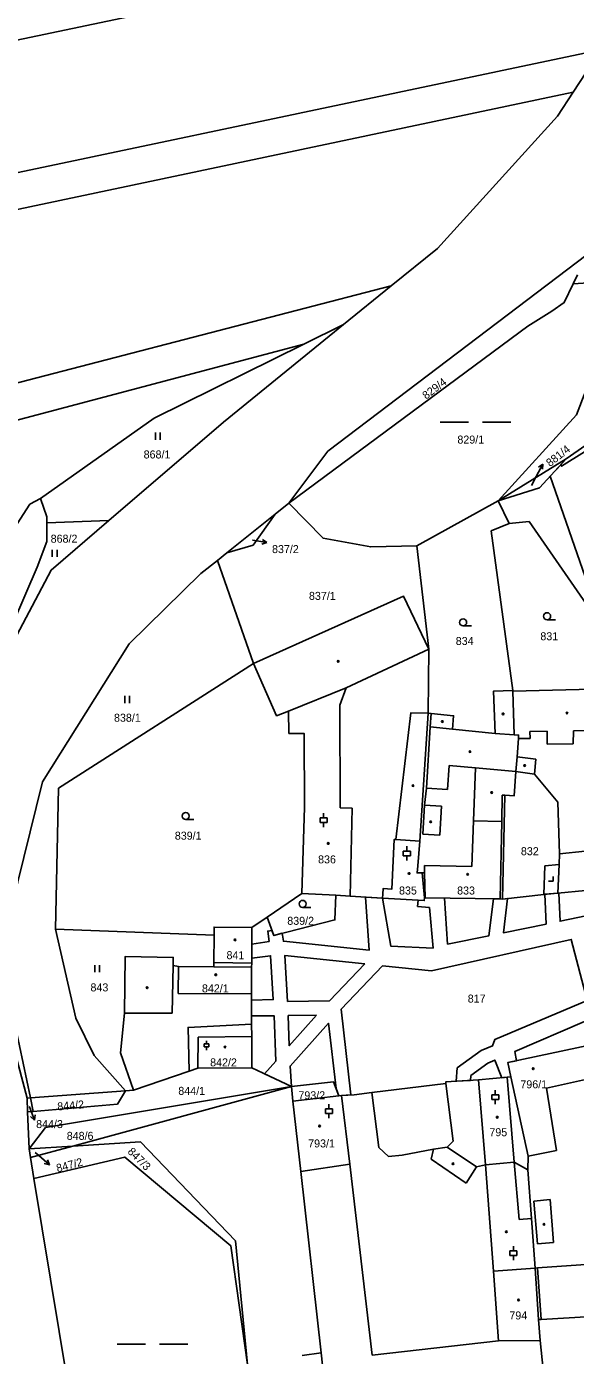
# Model space of a CAD drawing. Extents: x -757266 to -753360, y -1162585 to -1157740.
# Drawn here: x -756892.7 to -756776, y -1159378.1 to -1159095.7 of the extents above; entities that cross this region are included whole.
import ezdxf

# ---------------------------------------------------------------- set-up
doc = ezdxf.new("R2010")
doc.units = 0
for name, color, linetype in [('Hranice parcel', 7, 'Continuous'), ('Parcelní čísla', 7, 'Continuous'), ('Pop  PČ popisy', 7, 'Continuous'), ('Vnitřní kresba', 7, 'Continuous'), ('Věcná břemena k části', 7, 'Continuous'), ('Značky budov', 7, 'Continuous'), ('Značky kultur', 7, 'Continuous')]:
    doc.layers.add(name, color=color, linetype=linetype)

msp = doc.modelspace()

# ---------------------------------------------------------------- linework, layer by layer
at = {"layer": 'Hranice parcel'}
for p, q in [((-756815.17, -1159150.84), (-756825.33, -1159159.08)), ((-756775.57, -1159148.49), (-756776.51, -1159150.44)), ((-756825.33, -1159159.08), (-756833.79, -1159163.25)), ((-756777.96, -1159187.6), (-756750.88, -1159168.66)), ((-756792.42, -1159196.54), (-756777.96, -1159187.6)), ((-756839.86, -1159199.34), (-756836.93, -1159196.99)), ((-756792.42, -1159196.54), (-756809.71, -1159206.07)), ((-756790.12, -1159201.33), (-756792.42, -1159196.54)), ((-756888.41, -1159201.19), (-756875.24, -1159200.71)), ((-756850.14, -1159207.57), (-756839.86, -1159199.34)), ((-756852.13, -1159209.16), (-756850.14, -1159207.57)), ((-756809.71, -1159206.07), (-756807.15, -1159228)), ((-756852.13, -1159209.16), (-756844.43, -1159231.1)), ((-756807.15, -1159228), (-756807.35, -1159241.62)), ((-756789.33, -1159236.78), (-756789.32, -1159236.98)), ((-756766.78, -1159236.37), (-756789.32, -1159236.98)), ((-756841.59, -1159284.99), (-756834.15, -1159279.92)), ((-756834.15, -1159279.92), (-756826.98, -1159280.33)), ((-756841.59, -1159284.99), (-756844.79, -1159287.16)), ((-756886.53, -1159287.51), (-756852.86, -1159288.83)), ((-756852.86, -1159288.83), (-756852.91, -1159294.62)), ((-756844.79, -1159287.16), (-756844.82, -1159294.72)), ((-756852.91, -1159294.62), (-756844.82, -1159294.72)), ((-756869.99, -1159321.76), (-756858.16, -1159317.73)), ((-756844.8, -1159316.99), (-756836.35, -1159320.99)), ((-756892.59, -1159323.41), (-756891.89, -1159323.36)), ((-756892.48, -1159326.34), (-756892.59, -1159323.41)), ((-756891.89, -1159323.36), (-756871.69, -1159321.88)), ((-756891.89, -1159323.36), (-756891.29, -1159326.24)), ((-756882.88, -1159333.6), (-756836.35, -1159320.99)), ((-756871.69, -1159321.88), (-756869.99, -1159321.76)), ((-756836.35, -1159320.99), (-756836.08, -1159324.04)), ((-756826.35, -1159322.94), (-756836.08, -1159324.04)), ((-756891.29, -1159326.24), (-756892.48, -1159326.34)), ((-756892.18, -1159334.17), (-756892.48, -1159326.34)), ((-756882.88, -1159333.6), (-756892.18, -1159334.17)), ((-756892.18, -1159334.17), (-756891.87, -1159336.04)), ((-756891.87, -1159336.04), (-756882.88, -1159333.6)), ((-756891.14, -1159340.49), (-756891.87, -1159336.04)), ((-756783.83, -1159370.48), (-756784.57, -1159359.58)), ((-756783.53, -1159374.95), (-756783.83, -1159370.48)), ((-756782.33, -1159386), (-756783.53, -1159374.95))]:
    msp.add_line(p, q, dxfattribs=at)
for points in [[(-757082.79, -1159139.21), (-756930.71, -1159106.11), (-756757.78, -1159069.91)], [(-757098.84, -1159171.34), (-756942.34, -1159136.78), (-756771.42, -1159100.8)], [(-756771.42, -1159100.8), (-756773.77, -1159105.59), (-756776.49, -1159109.71)], [(-757103.56, -1159180.59), (-756957.57, -1159147.88), (-756776.49, -1159109.71)], [(-756776.49, -1159109.71), (-756779.86, -1159114.8), (-756805.36, -1159142.87), (-756815.17, -1159150.84)], [(-756836.93, -1159196.99), (-756828.67, -1159185.98), (-756773.5, -1159144.2)], [(-757122.93, -1159232.5), (-756956.69, -1159187.52), (-756815.17, -1159150.84)], [(-756776.51, -1159150.44), (-756778.4, -1159154.38), (-756781.03, -1159156.21), (-756786.16, -1159159.4), (-756836.93, -1159196.99)], [(-756792.42, -1159196.54), (-756775.75, -1159178.26), (-756764.77, -1159149.66), (-756776.51, -1159150.44)], [(-756875.24, -1159200.71), (-756850.87, -1159179.82), (-756825.33, -1159159.08)], [(-757129.09, -1159242.54), (-756918.9, -1159185.76), (-756833.79, -1159163.25)], [(-756833.79, -1159163.25), (-756865.58, -1159178.92), (-756889.72, -1159196.03)], [(-756777.96, -1159187.6), (-756783.67, -1159193.74), (-756792.42, -1159196.54)], [(-756889.72, -1159196.03), (-756891.99, -1159197.24), (-756894.73, -1159201.42)], [(-756888.41, -1159201.19), (-756888.41, -1159199.92), (-756889.72, -1159196.03)], [(-756836.93, -1159196.99), (-756829.65, -1159204.48), (-756819.53, -1159206.31), (-756809.71, -1159206.07)], [(-756904.92, -1159244.09), (-756887.5, -1159211.22), (-756875.24, -1159200.71)], [(-756904.92, -1159244.09), (-756898.13, -1159228.39), (-756890.44, -1159210.6), (-756888.41, -1159205.15), (-756888.41, -1159201.19)], [(-756839.86, -1159199.34), (-756844.55, -1159205.96), (-756850.14, -1159207.57)], [(-756790.12, -1159201.33), (-756793.9, -1159202.91), (-756789.33, -1159236.78)], [(-756766.78, -1159236.37), (-756767.79, -1159230.88), (-756771.84, -1159221.14), (-756785.86, -1159200.87), (-756790.12, -1159201.33)], [(-756895.89, -1159282.93), (-756889.31, -1159256.22), (-756870.9, -1159226.88), (-756855.65, -1159211.98), (-756852.13, -1159209.16)], [(-756807.15, -1159228), (-756812.59, -1159216.76), (-756844.43, -1159231.1)], [(-756844.43, -1159231.1), (-756885.92, -1159257.57), (-756886.53, -1159287.51)], [(-756844.43, -1159231.1), (-756839.56, -1159242.19), (-756837.02, -1159241.19), (-756836.94, -1159245.94), (-756833.7, -1159245.93), (-756833.62, -1159261.63), (-756834.15, -1159279.92)], [(-756789.33, -1159236.78), (-756793.43, -1159236.93), (-756793.11, -1159245.93), (-756802.14, -1159245.01), (-756801.93, -1159242.18), (-756806.7, -1159241.69), (-756807.35, -1159241.62)], [(-756789.32, -1159236.98), (-756789.06, -1159246.22), (-756788.09, -1159246.28), (-756788.1, -1159247), (-756788.42, -1159250.9), (-756788.71, -1159254.04)], [(-756807.35, -1159241.62), (-756810.98, -1159241.54), (-756814.2, -1159268.45), (-756814.53, -1159268.47), (-756815.04, -1159279.01), (-756816.9, -1159278.9), (-756816.98, -1159280.06), (-756817.05, -1159280.93)], [(-756807.35, -1159241.62), (-756809.08, -1159268.81), (-756809.54, -1159274.08), (-756809.67, -1159275.59), (-756808.58, -1159275.56), (-756808.08, -1159275.54), (-756807.95, -1159280.88)], [(-756788.71, -1159254.04), (-756789.07, -1159259.2), (-756791.05, -1159259.05), (-756791.52, -1159281.12)], [(-756788.71, -1159254.04), (-756784.69, -1159254.57), (-756779.73, -1159260.51), (-756779.37, -1159271.53), (-756779.48, -1159273.81), (-756779.72, -1159279.87)], [(-756826.98, -1159280.33), (-756827.14, -1159285.56), (-756840.15, -1159288.87), (-756841.59, -1159284.99)], [(-756817.05, -1159280.93), (-756823.94, -1159280.52), (-756826.98, -1159280.33)], [(-756807.95, -1159280.88), (-756808.11, -1159280.88), (-756808.17, -1159281.46), (-756817.05, -1159280.93)], [(-756791.52, -1159281.12), (-756792.05, -1159281.08), (-756807.95, -1159280.88)], [(-756779.72, -1159279.87), (-756782.72, -1159280.14), (-756791.52, -1159281.12)], [(-756767.66, -1159278.44), (-756768.01, -1159278.74), (-756779.72, -1159279.87)], [(-756892.59, -1159323.41), (-756896.25, -1159309.54), (-756896.92, -1159287.1), (-756895.89, -1159282.93)], [(-756895.89, -1159282.93), (-756896.11, -1159287.47), (-756894.98, -1159308.65), (-756891.89, -1159323.36)], [(-756886.53, -1159287.51), (-756882.25, -1159306.41), (-756878.31, -1159314.35), (-756871.69, -1159321.88)], [(-756844.79, -1159287.16), (-756852.84, -1159287.07), (-756852.86, -1159288.83)], [(-756852.91, -1159294.62), (-756852.92, -1159295.55), (-756860.43, -1159295.49), (-756861.57, -1159295.21), (-756861.54, -1159293.54), (-756871.78, -1159293.35), (-756871.92, -1159305.4), (-756872.75, -1159313.82), (-756869.99, -1159321.76)], [(-756844.82, -1159294.72), (-756844.89, -1159295.62), (-756844.87, -1159301.29), (-756844.86, -1159307.74)], [(-756858.16, -1159317.73), (-756858.36, -1159308.39), (-756844.86, -1159307.74)], [(-756844.86, -1159307.74), (-756844.84, -1159310.35), (-756844.8, -1159316.99)], [(-756772.39, -1159312.01), (-756790.39, -1159315.86), (-756789.76, -1159318.93)], [(-756858.16, -1159317.73), (-756856.27, -1159317.08), (-756844.8, -1159316.99)], [(-756836.35, -1159320.99), (-756827.44, -1159319.99), (-756826.35, -1159322.94)], [(-756826.35, -1159322.94), (-756825.73, -1159322.9), (-756823.08, -1159322.7), (-756819.29, -1159322.24), (-756803.6, -1159320.34)], [(-756789.76, -1159318.93), (-756790.56, -1159319), (-756796.61, -1159319.56), (-756803.58, -1159319.97), (-756803.6, -1159320.34)], [(-756803.6, -1159320.34), (-756802.02, -1159332.54), (-756803.29, -1159333.86), (-756797.08, -1159338.05), (-756795.11, -1159337.59)], [(-756786.11, -1159338.67), (-756786.08, -1159335.73), (-756789.76, -1159318.93)], [(-756836.35, -1159320.99), (-756888.68, -1159329.7), (-756892.18, -1159334.17)], [(-756871.69, -1159321.88), (-756873.4, -1159324.73), (-756891.29, -1159326.24)], [(-756836.08, -1159324.04), (-756834.39, -1159339.05), (-756830.04, -1159377.58), (-756829.16, -1159386.14), (-756828.46, -1159391.58), (-756792.21, -1159387.19)], [(-756882.88, -1159333.6), (-756868.52, -1159332.73), (-756848.31, -1159353.74), (-756845.75, -1159380.05)], [(-756845.75, -1159380.05), (-756849.31, -1159354.8), (-756871.83, -1159335.95), (-756891.14, -1159340.49)], [(-756786.11, -1159338.67), (-756789.06, -1159337.02), (-756795.11, -1159337.59)], [(-756795.11, -1159337.59), (-756793.45, -1159360.18), (-756792.36, -1159374.99), (-756783.53, -1159374.95)], [(-756784.57, -1159359.58), (-756785.35, -1159349.01), (-756786.11, -1159338.67)], [(-756878.84, -1159410.04), (-756882.25, -1159394.41), (-756891.14, -1159340.49)], [(-756784.57, -1159359.58), (-756784.06, -1159359.48), (-756768.72, -1159358.42)], [(-756783.83, -1159370.48), (-756783.32, -1159370.47), (-756755.93, -1159368.82)]]:
    msp.add_lwpolyline(points, dxfattribs=at)
at = {"layer": 'Pop  PČ popisy'}
for p, q in [((-756784.36, -1159191.35), (-756782.951, -1159188.7)), ((-756782.951, -1159188.7), (-756783.863, -1159189.349)), ((-756782.951, -1159188.7), (-756782.979, -1159189.82)), ((-756785.38, -1159193.28), (-756784.36, -1159191.35)), ((-756844.7, -1159204.86), (-756844.59, -1159204.88)), ((-756841.626, -1159205.349), (-756842.537, -1159204.698)), ((-756844.59, -1159204.88), (-756841.626, -1159205.349)), ((-756841.626, -1159205.349), (-756842.693, -1159205.687)), ((-756892.13, -1159325.22), (-756892.1, -1159325.29)), ((-756892.1, -1159325.29), (-756891.025, -1159328.092)), ((-756891.025, -1159328.092), (-756891.851, -1159327.336)), ((-756891.025, -1159328.092), (-756890.916, -1159326.977)), ((-756890.85, -1159335), (-756890.13, -1159335.63)), ((-756890.13, -1159335.63), (-756887.865, -1159337.599)), ((-756887.865, -1159337.599), (-756888.949, -1159337.32)), ((-756887.865, -1159337.599), (-756888.292, -1159336.564))]:
    msp.add_line(p, q, dxfattribs=at)
at = {"layer": 'Vnitřní kresba'}
for p, q in [((-756824.73, -1159236.25), (-756807.15, -1159228)), ((-756837.02, -1159241.19), (-756824.73, -1159236.25)), ((-756826.09, -1159239.92), (-756824.73, -1159236.25)), ((-756826.02, -1159261.73), (-756826.09, -1159239.92)), ((-756806.7, -1159241.69), (-756806.92, -1159244.52)), ((-756806.92, -1159244.52), (-756807.69, -1159257.54)), ((-756806.92, -1159244.52), (-756802.14, -1159245.01)), ((-756793.11, -1159245.93), (-756789.06, -1159246.22)), ((-756785.65, -1159247.03), (-756788.1, -1159247)), ((-756782, -1159245.48), (-756785.68, -1159245.56)), ((-756785.68, -1159245.56), (-756785.65, -1159247.03)), ((-756782.01, -1159248.22), (-756782, -1159245.48)), ((-756776.45, -1159245.36), (-756776.52, -1159248.17)), ((-756766.57, -1159245.16), (-756776.45, -1159245.36)), ((-756776.52, -1159248.17), (-756782.01, -1159248.22)), ((-756803.22, -1159257.87), (-756802.87, -1159252.73)), ((-756802.87, -1159252.73), (-756797.24, -1159253.21)), ((-756788.42, -1159250.9), (-756784.44, -1159251.41)), ((-756784.44, -1159251.41), (-756784.69, -1159254.57)), ((-756797.24, -1159253.21), (-756797.66, -1159264.5)), ((-756797.24, -1159253.21), (-756788.71, -1159254.04)), ((-756807.69, -1159257.54), (-756808.09, -1159261.21)), ((-756807.69, -1159257.54), (-756803.22, -1159257.87)), ((-756808.09, -1159261.21), (-756808.45, -1159267.32)), ((-756804.5, -1159261.42), (-756808.09, -1159261.21)), ((-756791.69, -1159264.63), (-756791.57, -1159259.02)), ((-756791.57, -1159259.02), (-756791.05, -1159259.05)), ((-756823.51, -1159261.79), (-756826.02, -1159261.73)), ((-756823.94, -1159280.52), (-756823.51, -1159261.79)), ((-756804.87, -1159267.56), (-756804.5, -1159261.42)), ((-756798.02, -1159274.21), (-756797.66, -1159264.5)), ((-756797.66, -1159264.5), (-756791.69, -1159264.63)), ((-756791.69, -1159264.63), (-756792.05, -1159281.08)), ((-756814.2, -1159268.45), (-756809.08, -1159268.81)), ((-756808.45, -1159267.32), (-756804.87, -1159267.56)), ((-756779.37, -1159271.53), (-756773.92, -1159270.97)), ((-756808.08, -1159275.54), (-756808.12, -1159274.02)), ((-756808.12, -1159274.02), (-756798.02, -1159274.21)), ((-756782.72, -1159280.14), (-756782.5, -1159274.09)), ((-756782.5, -1159274.09), (-756779.48, -1159273.81)), ((-756808.11, -1159280.88), (-756808.58, -1159275.56)), ((-756861.76, -1159305.39), (-756861.57, -1159295.21)), ((-756860.43, -1159295.49), (-756860.51, -1159301.19)), ((-756852.92, -1159295.55), (-756844.89, -1159295.62)), ((-756860.51, -1159301.19), (-756844.87, -1159301.29)), ((-756871.92, -1159305.4), (-756861.76, -1159305.39)), ((-756856.26, -1159310.46), (-756856.27, -1159317.08)), ((-756844.84, -1159310.35), (-756856.26, -1159310.46)), ((-756796.61, -1159319.56), (-756795.11, -1159337.59)), ((-756790.56, -1159319), (-756789.06, -1159337.02)), ((-756782.19, -1159321.32), (-756771.93, -1159319.05)), ((-756824.01, -1159337.44), (-756825.73, -1159322.9)), ((-756819.29, -1159322.24), (-756817.8, -1159333.95)), ((-756780.01, -1159334.57), (-756782.19, -1159321.32)), ((-756817.8, -1159333.95), (-756815.78, -1159335.81)), ((-756812.83, -1159335.53), (-756806.22, -1159334.25)), ((-756806.71, -1159336.43), (-756806.22, -1159334.25)), ((-756806.22, -1159334.25), (-756803.29, -1159333.86)), ((-756786.08, -1159335.73), (-756780.01, -1159334.57)), ((-756824.01, -1159337.44), (-756834.39, -1159339.05)), ((-756819.21, -1159378.06), (-756824.01, -1159337.44)), ((-756815.78, -1159335.81), (-756812.83, -1159335.53)), ((-756799.21, -1159341.49), (-756806.71, -1159336.43)), ((-756789.06, -1159337.02), (-756787.99, -1159349.2)), ((-756797.08, -1159338.05), (-756799.21, -1159341.49)), ((-756784.84, -1159345.33), (-756781.41, -1159345)), ((-756784.1, -1159354.38), (-756784.84, -1159345.33)), ((-756781.41, -1159345), (-756780.7, -1159354.13)), ((-756787.99, -1159349.2), (-756785.35, -1159349.01)), ((-756780.7, -1159354.13), (-756784.1, -1159354.38)), ((-756793.45, -1159360.18), (-756784.57, -1159359.58)), ((-756784.06, -1159359.48), (-756783.32, -1159370.47)), ((-756792.36, -1159374.99), (-756819.21, -1159378.06)), ((-756830.04, -1159377.58), (-756834.09, -1159378.13))]:
    msp.add_line(p, q, dxfattribs=at)
at = {"layer": 'Věcná břemena k části'}
for points in [[(-756752.25, -1159172.52), (-756778.96, -1159189.16), (-756779.08, -1159188.8), (-756781.4, -1159191.29), (-756765.93, -1159235.66)], [(-756771.73, -1159284.28), (-756779.29, -1159285.83), (-756779.51, -1159279.85), (-756779.72, -1159279.87), (-756782.5, -1159280.12), (-756782.26, -1159286.43), (-756791.32, -1159288.29), (-756790.44, -1159281), (-756791.52, -1159281.12), (-756792.05, -1159281.08), (-756793.46, -1159281.06), (-756794.42, -1159288.92), (-756803.2, -1159290.7), (-756803.84, -1159280.93), (-756807.95, -1159280.88), (-756808.11, -1159280.88), (-756808.17, -1159281.46), (-756809.45, -1159281.38), (-756809.57, -1159282.7), (-756807.06, -1159282.93), (-756806.28, -1159291.55), (-756815.24, -1159291.14), (-756817.05, -1159280.93), (-756820.65, -1159280.72), (-756819.9, -1159292), (-756838.09, -1159290.1), (-756838.34, -1159288.41), (-756840.15, -1159288.87), (-756840.55, -1159287.8), (-756841.44, -1159287.94), (-756841.11, -1159290.18)], [(-756841.11, -1159290.18), (-756844.8, -1159290.74), (-756844.82, -1159293.72), (-756840.82, -1159293.18), (-756840.27, -1159302.49), (-756844.87, -1159302.62), (-756844.86, -1159305.95), (-756840.1, -1159305.91), (-756839.74, -1159315.54), (-756842.15, -1159318.24), (-756836.35, -1159320.99), (-756836.69, -1159316.63), (-756828.53, -1159307.5), (-756826.92, -1159321.41), (-756826.35, -1159322.94), (-756825.73, -1159322.9), (-756823.74, -1159322.75), (-756825.85, -1159304.53), (-756817.04, -1159295.32), (-756806.64, -1159296.41), (-756776.9, -1159289.71), (-756773.52, -1159302.69), (-756793.18, -1159310.96), (-756793.63, -1159312.28), (-756796.09, -1159313.34), (-756801.13, -1159317.02), (-756801.34, -1159319.84), (-756798.31, -1159319.66), (-756798.23, -1159318.62), (-756794.62, -1159315.98), (-756793.16, -1159315.35), (-756791.67, -1159319.1), (-756790.56, -1159319), (-756789.76, -1159318.93), (-756790.39, -1159315.86), (-756788.56, -1159315.47), (-756788.88, -1159313.5), (-756774.07, -1159307.11)]]:
    msp.add_lwpolyline(points, dxfattribs=at)
for points in [[(-756820.82, -1159294.92), (-756828.33, -1159302.78), (-756837.23, -1159302.88), (-756837.8, -1159293.14)], [(-756831.04, -1159305.82), (-756836.85, -1159312.3), (-756837.09, -1159305.88)]]:
    msp.add_lwpolyline(points, close=True, dxfattribs=at)
at = {"layer": 'Značky budov'}
for centre in [(-756826.4468, -1159230.6292), (-756777.7868, -1159241.6092), (-756804.3268, -1159243.4092), (-756791.3868, -1159241.7792), (-756798.4268, -1159249.8092), (-756786.7968, -1159252.7592), (-756810.5568, -1159257.0192), (-756793.8368, -1159258.4892), (-756806.7868, -1159264.7192), (-756828.5768, -1159269.3092), (-756811.3768, -1159275.6992), (-756798.9168, -1159275.8692), (-756848.3968, -1159289.7992), (-756852.4868, -1159297.2192), (-756867.0768, -1159299.9592), (-756850.5268, -1159312.5792), (-756784.9868, -1159317.1792), (-756792.6368, -1159327.4792), (-756830.4168, -1159329.3692), (-756802.0568, -1159337.3792), (-756790.7168, -1159351.8292), (-756782.6968, -1159350.2292), (-756788.1068, -1159366.3092)]:
    msp.add_circle(centre, 0.175, dxfattribs=at)
at = {"layer": 'Značky kultur'}
for p, q in [((-756865.281, -1159183.52), (-756865.281, -1159182.02)), ((-756864.28, -1159183.52), (-756864.28, -1159182.02)), ((-756804.749, -1159179.78), (-756798.749, -1159179.78)), ((-756795.749, -1159179.78), (-756789.749, -1159179.78)), ((-756887.241, -1159208.4), (-756887.241, -1159206.9)), ((-756886.24, -1159208.4), (-756886.24, -1159206.9)), ((-756782.033, -1159221.78), (-756780.283, -1159221.78)), ((-756799.893, -1159223.09), (-756798.143, -1159223.09)), ((-756871.841, -1159239.48), (-756871.841, -1159237.98)), ((-756870.84, -1159239.48), (-756870.84, -1159237.98)), ((-756830.301, -1159263.871), (-756828.799, -1159263.871)), ((-756830.301, -1159264.872), (-756830.301, -1159263.871)), ((-756829.55, -1159263.871), (-756829.55, -1159262.87)), ((-756828.799, -1159264.872), (-756828.799, -1159263.871)), ((-756858.873, -1159264.23), (-756857.123, -1159264.23)), ((-756830.301, -1159264.872), (-756828.799, -1159264.872)), ((-756829.55, -1159265.87), (-756829.55, -1159264.872)), ((-756812.611, -1159270.921), (-756811.109, -1159270.921)), ((-756812.611, -1159271.922), (-756812.611, -1159270.921)), ((-756812.611, -1159271.922), (-756811.109, -1159271.922)), ((-756811.86, -1159270.921), (-756811.86, -1159269.92)), ((-756811.86, -1159272.92), (-756811.86, -1159271.922)), ((-756811.109, -1159271.922), (-756811.109, -1159270.921)), ((-756781.731, -1159277.34), (-756780.73, -1159277.34)), ((-756780.73, -1159277.34), (-756780.73, -1159276.34)), ((-756834.023, -1159282.91), (-756832.273, -1159282.91)), ((-756878.181, -1159296.68), (-756878.181, -1159295.18)), ((-756877.18, -1159296.68), (-756877.18, -1159295.18)), ((-756854.963, -1159311.891), (-756853.957, -1159311.891)), ((-756854.963, -1159312.562), (-756854.963, -1159311.891)), ((-756854.46, -1159311.891), (-756854.46, -1159311.22)), ((-756853.957, -1159312.562), (-756853.957, -1159311.891)), ((-756854.963, -1159312.562), (-756853.957, -1159312.562)), ((-756854.46, -1159313.23), (-756854.46, -1159312.562)), ((-756793.801, -1159322.721), (-756792.299, -1159322.721)), ((-756793.801, -1159323.722), (-756793.801, -1159322.721)), ((-756793.05, -1159322.721), (-756793.05, -1159321.72)), ((-756792.299, -1159323.722), (-756792.299, -1159322.721)), ((-756829.181, -1159325.701), (-756827.679, -1159325.701)), ((-756829.181, -1159326.702), (-756829.181, -1159325.701)), ((-756828.43, -1159325.701), (-756828.43, -1159324.7)), ((-756827.679, -1159326.702), (-756827.679, -1159325.701)), ((-756793.801, -1159323.722), (-756792.299, -1159323.722)), ((-756793.05, -1159324.72), (-756793.05, -1159323.722)), ((-756829.181, -1159326.702), (-756827.679, -1159326.702)), ((-756828.43, -1159327.7), (-756828.43, -1159326.702)), ((-756789.961, -1159355.851), (-756788.459, -1159355.851)), ((-756789.961, -1159356.852), (-756789.961, -1159355.851)), ((-756789.961, -1159356.852), (-756788.459, -1159356.852)), ((-756789.21, -1159355.851), (-756789.21, -1159354.85)), ((-756789.21, -1159357.85), (-756789.21, -1159356.852)), ((-756788.459, -1159356.852), (-756788.459, -1159355.851)), ((-756873.419, -1159375.73), (-756867.419, -1159375.73)), ((-756864.419, -1159375.73), (-756858.419, -1159375.73))]:
    msp.add_line(p, q, dxfattribs=at)
for centre in [(-756799.8929, -1159222.3398), (-756782.0329, -1159221.0298), (-756858.8729, -1159263.4798), (-756834.0229, -1159282.1598)]:
    msp.add_circle(centre, 0.75, dxfattribs=at)

# ---------------------------------------------------------------- texts
at = {"layer": 'Parcelní čísla'}
for s, rotation, p in [('829/4', 37, (-756807.768, -1159175.048)), ('881/4', 38, (-756781.426, -1159189.369)), ('844/2', 5, (-756886.095, -1159326.066)), ('847/3', 315, (-756871.361, -1159334.931)), ('847/2', 14.999997, (-756886.132, -1159339.191))]:
    msp.add_text(s, height=1.7, rotation=rotation, dxfattribs=at).set_placement(p)
for s, p in [('829/1', (-756801.11, -1159184.35)), ('868/1', (-756867.82, -1159187.51)), ('868/2', (-756887.59, -1159205.41)), ('837/2', (-756840.52, -1159207.618)), ('837/1', (-756832.67, -1159217.56)), ('831', (-756783.47, -1159226.14)), ('834', (-756801.46, -1159227.14)), ('838/1', (-756874.12, -1159243.45)), ('839/1', (-756861.19, -1159268.51)), ('836', (-756830.73, -1159273.55)), ('832', (-756787.61, -1159271.81)), ('835', (-756813.52, -1159280.16)), ('833', (-756801.17, -1159280.16)), ('839/2', (-756837.28, -1159286.6)), ('841', (-756850.2, -1159293.9)), ('843', (-756879.12, -1159300.75)), ('842/1', (-756855.42, -1159300.96)), ('817', (-756798.91, -1159303.12)), ('842/2', (-756853.68, -1159316.68)), ('796/1', (-756787.72, -1159321.34)), ('844/1', (-756860.45, -1159322.73)), ('793/2', (-756834.918, -1159323.67)), ('844/3', (-756890.677, -1159329.788)), ('848/6', (-756884.17, -1159332.29)), ('795', (-756794.31, -1159331.52)), ('793/1', (-756832.84, -1159333.9)), ('794', (-756790.06, -1159370.45))]:
    msp.add_text(s, height=1.7, dxfattribs=at).set_placement(p)

doc.saveas('drawing.dxf')
